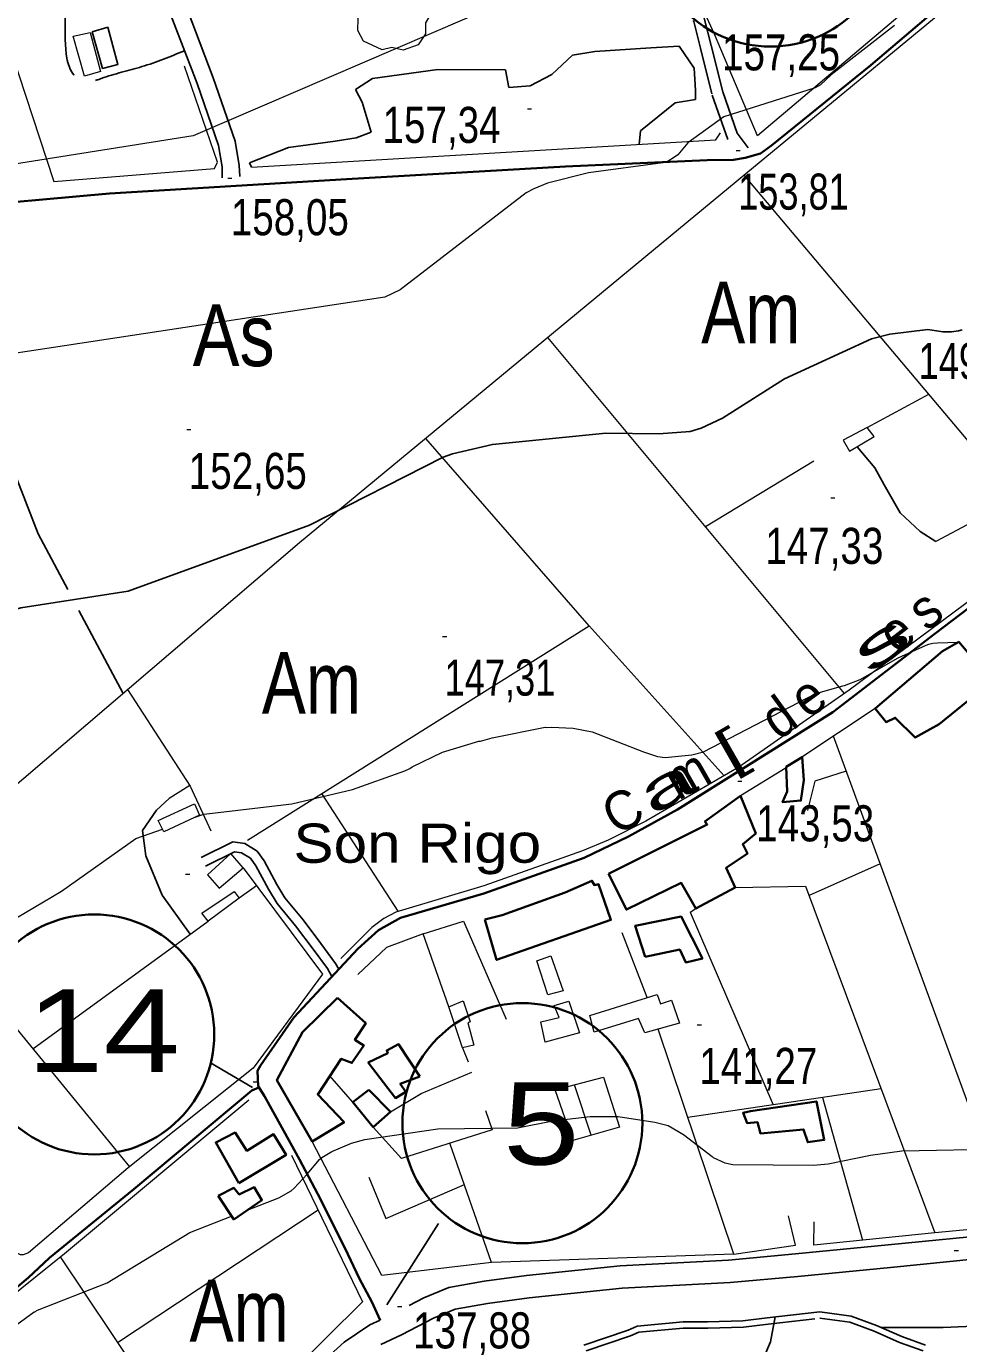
# Model space of a CAD drawing. Extents: x 483847 to 488453, y 4383581 to 4386795.
# Drawn here: x 485091.1 to 485317.2, y 4384859.8 to 4385179.2 of the extents above; entities that cross this region are included whole.
import ezdxf
from ezdxf.enums import TextEntityAlignment as Align

# ---------------------------------------------------------------- set-up
doc = ezdxf.new("R2010")
doc.units = 0
doc.header["$LTSCALE"] = 3.8
doc.linetypes.add('LONG_DASHED', pattern=[7.5, 6, -1.5])
doc.linetypes.add('MEDIUM_DASHED', pattern=[4.5, 3, -1.5])
for name, color, linetype, lineweight in [('13', 7, 'Continuous', 25), ('21', 7, 'Continuous', 25), ('25', 7, 'LONG_DASHED', 25), ('29', 7, 'Continuous', 13), ('36', 7, 'Continuous', 25), ('38', 7, 'Continuous', 25), ('47', 7, 'Continuous', 35), ('51', 7, 'Continuous', 13), ('6', 7, 'Continuous', 35), ('7', 7, 'Continuous', 13), ('8', 7, 'Continuous', 25), ('9', 7, 'Continuous', 13)]:
    doc.layers.add(name, color=color, linetype=linetype, lineweight=lineweight)
doc.layers.add('31', color=7, linetype='Continuous')
doc.layers.add('5', color=7, linetype='Continuous')

msp = doc.modelspace()

# ---------------------------------------------------------------- linework, layer by layer
at = {"layer": '21'}
msp.add_lwpolyline([(485110.8, 4385179.06), (485113.28, 4385169.97), (485109.57, 4385169.04), (485107.04, 4385177.88)], close=True, dxfattribs=at)
at = {"layer": '25'}
for points in [[(485145.64, 4385145.07), (485145.19, 4385146.14), (485154.66, 4385149.89), (485165.97, 4385151.39), (485171.07, 4385152.21), (485174.74, 4385153.62), (485172.54, 4385160.9), (485170.89, 4385163.91), (485175.01, 4385166.58), (485190.86, 4385168.82), (485207.32, 4385168.74), (485208.1, 4385164.45), (485213.24, 4385164.86), (485218.55, 4385167.58), (485223.52, 4385172.24), (485228.99, 4385173.16), (485242.5, 4385174.05), (485249.39, 4385174.4), (485253.03, 4385169.09), (485253.38, 4385163.69), (485253.4, 4385161.53), (485248.41, 4385160.72), (485240.07, 4385153.88), (485239.7, 4385150.6)], [(485114.53, 4385017.51), (485093.93, 4385056.18), (485079.88, 4385092.52), (485062.35, 4385134.69)], [(485311.68, 4385054.31), (485307.86, 4385056.78), (485303.03, 4385061.32), (485299.16, 4385068.09), (485296.87, 4385072.16), (485292.56, 4385077.32)], [(485130.76, 4384959.08), (485124.01, 4384968.56), (485120.01, 4384978.1), (485119.25, 4384984.27), (485122.62, 4384989.18), (485125.71, 4384991.98)], [(485422.44, 4384874.42), (485402.47, 4384869.97), (485380.22, 4384867.75), (485360.07, 4384865.87), (485348.67, 4384865.32), (485327.37, 4384864.33), (485313.49, 4384863.72), (485298.44, 4384863.77)], [(485272.68, 4384866.32), (485271.57, 4384860.23), (485269.72, 4384855.94)]]:
    msp.add_lwpolyline(points, dxfattribs=at)
at = {"layer": '29'}
msp.add_lwpolyline([(485177.4, 4385173.54), (485172.86, 4385175.66), (485171.45, 4385178.2), (485171.55, 4385181.18), (485170.18, 4385183.59), (485170.22, 4385186.34), (485172.38, 4385188.94), (485175.57, 4385189.94), (485177.22, 4385192.13), (485179.79, 4385192.96), (485182.65, 4385192.31), (485184.6, 4385190.04), (485187.41, 4385189.22), (485189.54, 4385186.37), (485189.78, 4385183.24), (485187.9, 4385180.09), (485187.9, 4385177.41), (485186.08, 4385174.8), (485182.46, 4385173.46), (485179.69, 4385174.09)], close=True, dxfattribs=at)
at = {"layer": '36'}
for points in [[(485183.89, 4384869.09), (485187.49, 4384870.96), (485193.57, 4384873.46), (485202.11, 4384874.97), (485212.4, 4384876.37), (485235.13, 4384878.7), (485261.36, 4384880.1), (485277.67, 4384881.57), (485300.11, 4384883.76), (485328.15, 4384886.54), (485347.71, 4384888.4), (485398.68, 4384894.02), (485422.69, 4384896.4)], [(485177.07, 4384859.62), (485182.06, 4384861.97), (485189.79, 4384866.01), (485195.1, 4384868.19), (485202.95, 4384869.58), (485213.04, 4384870.95), (485235.55, 4384873.26), (485261.75, 4384874.66), (485278.18, 4384876.14), (485300.64, 4384878.33), (485328.67, 4384881.11), (485348.27, 4384882.97), (485399.25, 4384888.59), (485422.62, 4384890.78)], [(484707.31, 4384502.21), (484734.52, 4384522.99), (484765.58, 4384547.94), (484791.08, 4384567.66), (484812.71, 4384583.16), (484848.35, 4384610.12), (484888.3, 4384639.7), (484927.89, 4384667.41), (484957.41, 4384688.58), (484989.83, 4384714.56), (485027.43, 4384743.96), (485060.66, 4384769.23), (485090.09, 4384790.79), (485112.52, 4384809.73), (485128.38, 4384822.96), (485144.01, 4384836.66), (485157.94, 4384850.98), (485168.16, 4384860.16), (485174.35, 4384864.37), (485176.85, 4384865.55)]]:
    msp.add_lwpolyline(points, dxfattribs=at)
at = {"layer": '38', "linetype": 'MEDIUM_DASHED'}
for points in [[(485207.95, 4385282.41), (485216.6, 4385263.17), (485233.71, 4385223.54), (485245.99, 4385196.33), (485252.93, 4385180.38), (485254.57, 4385173.95), (485257.42, 4385162.54), (485262.18, 4385149)], [(485134.53, 4384975.58), (485141.54, 4384979.09), (485143.24, 4384978.85), (485145.42, 4384977.51), (485146.75, 4384975.65), (485149.77, 4384970.02), (485151.88, 4384966.56), (485156.33, 4384961.13), (485160.64, 4384955.49), (485164.09, 4384950.77), (485165.19, 4384948.83)], [(485226.83, 4384858.05), (485237.64, 4384861.71), (485239.61, 4384862.6), (485250.42, 4384863.6), (485256.33, 4384863.56), (485265.01, 4384863.82), (485270.97, 4384864.58), (485283.54, 4384866.01), (485290.8, 4384865), (485296.74, 4384862.84), (485302.85, 4384860.14), (485308.59, 4384858.06)]]:
    msp.add_lwpolyline(points, dxfattribs=at)
at = {"layer": '38'}
for points in [[(485105.75, 4385227.35), (485112.36, 4385220.16), (485118.04, 4385210.31), (485123.09, 4385201.44), (485127.37, 4385191.16), (485130.04, 4385183.38), (485136.38, 4385166.77), (485141.73, 4385151.38), (485142.66, 4385145.47), (485142.83, 4385142.8)], [(485102.7, 4385224.55), (485109, 4385217.69), (485114.44, 4385208.24), (485119.36, 4385199.61), (485123.49, 4385189.69), (485126.14, 4385181.97), (485132.48, 4385165.35), (485137.69, 4385150.37), (485138.52, 4385145.14), (485138.55, 4385142.55)], [(485255.51, 4385181.26), (485257.2, 4385174.62), (485260.02, 4385163.33), (485263.52, 4385153.38), (485266.11, 4385149.81)], [(485133.49, 4384977.67), (485141.15, 4384981.51), (485144.05, 4384981.1), (485147.04, 4384979.25), (485148.74, 4384976.89), (485151.8, 4384971.18), (485153.79, 4384967.91), (485158.17, 4384962.59), (485162.51, 4384956.89), (485166.06, 4384952.04), (485166.86, 4384950.62)], [(485226.31, 4384859.48), (485237.08, 4384863.13), (485239.21, 4384864.1), (485250.36, 4384865.13), (485256.32, 4384865.09), (485264.89, 4384865.34), (485270.78, 4384866.1), (485283.56, 4384867.55), (485291.17, 4384866.49), (485297.31, 4384864.26), (485303.42, 4384861.56), (485309.13, 4384859.49)]]:
    msp.add_lwpolyline(points, dxfattribs=at)
at = {"layer": '38', "linetype": 'LONG_DASHED'}
msp.add_spline([(485129.44, 4385173.32), (485119.09, 4385169.48), (485109.23, 4385166.61), (485105.88, 4385165.71), (485105.48, 4385165.71), (485104.47, 4385166.03), (485100.4, 4385182.03), (485094.86, 4385204.64), (485094.05, 4385220.6)], degree=3, dxfattribs=at)
at = {"layer": '47', "lineweight": 13}
for points in [[(485106.55, 4385177.75), (485109.02, 4385168.3), (485105.18, 4385167.2), (485102.41, 4385176.87)], [(485290.74, 4385076.25), (485296.71, 4385079.76), (485295.04, 4385081.98), (485289.22, 4385078.94)], [(485131.88, 4384990.73), (485133.04, 4384987.96), (485124.38, 4384983.93), (485123.04, 4384986.67)], [(485134.96, 4384973.48), (485137.8, 4384970.26), (485143.62, 4384975.18), (485140.65, 4384978.64)], [(485135.13, 4384962.27), (485133.6, 4384964.2), (485141.49, 4384969.44), (485142.72, 4384967.81)], [(485218.26, 4384953.88), (485221.3, 4384945.37), (485217.52, 4384944.38), (485214.88, 4384952.63)], [(485249.49, 4384937.5), (485241.12, 4384935.21), (485239.52, 4384938.69), (485228.76, 4384935.35), (485227.77, 4384939.36), (485244.05, 4384944.48), (485244.89, 4384942.19), (485247.54, 4384943.11)], [(485196.83, 4384931.59), (485193.55, 4384941.49), (485197.01, 4384942.93), (485198.74, 4384937.86), (485198.11, 4384937.64), (485199.61, 4384932.22)], [(485222.65, 4384942.91), (485225.26, 4384935.23), (485216.88, 4384932.94), (485215.88, 4384937.84), (485220.3, 4384938.94), (485219.08, 4384941.85)]]:
    msp.add_lwpolyline(points, close=True, dxfattribs=at)
at = {"layer": '47'}
for points in [[(485317.22, 4385029.98), (485325.37, 4385020.45), (485312.51, 4385010.01), (485306.62, 4385006.83), (485301.81, 4385011.58), (485299.61, 4385010.55), (485296.92, 4385013.86), (485313.3, 4385027.75)], [(485275.35, 4384999.72), (485275.62, 4384993.72), (485274.51, 4384991.12), (485278.93, 4384991.49), (485279.63, 4384996.44), (485279.21, 4385002.07)], [(485232.24, 4384973.73), (485256.24, 4384985.71), (485255.64, 4384986.42), (485264.26, 4384992.64), (485267.98, 4384983.55), (485264.85, 4384980.92), (485265.96, 4384978.66), (485260.82, 4384975.22), (485262.98, 4384970.42), (485253.45, 4384965.37), (485249.92, 4384971.55), (485236.63, 4384965.07)], [(485202.26, 4384962.64), (485205.11, 4384952.88), (485232.87, 4384962.57), (485229.87, 4384971.23), (485228.85, 4384971.04), (485228.23, 4384972.06), (485221.76, 4384969.24), (485206.44, 4384963.71)], [(485241.19, 4384953.59), (485238.74, 4384961.16), (485249.91, 4384963.4), (485255.04, 4384953.22), (485251.01, 4384952.26), (485249.57, 4384955.39)], [(485166.54, 4384943.66), (485173.38, 4384937.5), (485170.74, 4384933.52), (485172.96, 4384932.16), (485170.02, 4384927.89), (485167.44, 4384928.93), (485161.73, 4384920.25), (485168.12, 4384913.52), (485160.35, 4384908.85), (485151.84, 4384923.7), (485158.04, 4384935.36)], [(485186.49, 4384924.62), (485181.37, 4384932.42), (485178.47, 4384930.93), (485178.71, 4384930.27), (485174.01, 4384928), (485180.62, 4384919.36), (485183.12, 4384920.9), (485181.75, 4384922.86)], [(485174.13, 4384921.38), (485179.41, 4384916.01), (485175.21, 4384912.35), (485170.29, 4384918.41)], [(485266.7, 4384916.2), (485282.71, 4384918.56), (485284.62, 4384909.24), (485280.59, 4384908.66), (485279.6, 4384911.79), (485269.14, 4384910.81), (485268.41, 4384913.55), (485265.87, 4384913.33), (485264.93, 4384915.83)], [(485142.63, 4384898.78), (485154.08, 4384905.6), (485151.02, 4384910.61), (485144.58, 4384906.61), (485141.69, 4384910.99), (485137.02, 4384908.61)], [(485137.57, 4384895.7), (485141.36, 4384889.94), (485148.18, 4384894.62), (485146.28, 4384897.8), (485142.69, 4384896.02), (485141.37, 4384897.6)]]:
    msp.add_lwpolyline(points, close=True, dxfattribs=at)
at = {"layer": '51'}
for p, q in [((485339.28, 4385055.28), (485265.21, 4385143.16)), ((485289.49, 4385017.5), (485217.59, 4385103.83)), ((485295.04, 4385081.98), (485309.96, 4385090.08)), ((485255.78, 4385057.99), (485282.07, 4385073.91)), ((485331.23, 4385064.84), (485311.68, 4385054.31)), ((485144.72, 4384981.95), (485227.6, 4385033.88)), ((485296.92, 4385013.86), (485279.15, 4385002.04)), ((485330.31, 4384888.44), (485286.82, 4385007.14)), ((485275.36, 4384999.42), (485264.26, 4384992.64)), ((485130.7, 4384995.16), (485125.71, 4384991.98)), ((485181.28, 4384964.66), (485162.73, 4384993.23)), ((485298.16, 4384976.2), (485280.92, 4384968.53)), ((485060.08, 4384971.02), (485116.07, 4384902.72)), ((485146.87, 4384970.84), (485142.72, 4384967.81)), ((485252.08, 4384964.45), (485253.45, 4384965.37)), ((485252.08, 4384964.45), (485272.23, 4384917.74)), ((485092.67, 4384931.28), (485135.13, 4384962.27)), ((485241.67, 4384943.73), (485235.57, 4384959.41)), ((485262.66, 4384881.5), (485244.29, 4384936.08)), ((485196.83, 4384931.59), (485198.27, 4384928.18)), ((485170.29, 4384918.41), (485164.71, 4384924.78)), ((485228.03, 4384910.35), (485224.05, 4384922.61)), ((485298.42, 4384921.6), (485251.5, 4384914.68)), ((485284.19, 4384919.51), (485293.91, 4384884.89)), ((485113.15, 4384860.13), (485161.82, 4384892.25)), ((485099.28, 4384880.84), (485133.12, 4384830.31))]:
    msp.add_line(p, q, dxfattribs=at)
for points in [[(484968.09, 4385565.09), (484982.67, 4385509.56), (485005.49, 4385436.77), (485024.94, 4385366.52), (485046.61, 4385297.12), (485097.73, 4385141.64), (485136.69, 4385144.74), (485137.44, 4385146.34), (485129.42, 4385169.56)], [(485285.53, 4385247.86), (485313.01, 4385192.5), (485313.42, 4385190.87), (485268.44, 4385152.71), (485257.99, 4385177.32), (485238.37, 4385220.27), (485217.56, 4385269.02), (485181.87, 4385351.76), (485159, 4385403.87), (485125.85, 4385478.91)], [(485328.87, 4385195.8), (485265.59, 4385143.47), (485157.32, 4385054.04), (485059.13, 4384970.21), (484911.71, 4384876.49), (484885.71, 4384927.18), (484849.05, 4384999.44), (484792.69, 4385110.93), (484799.92, 4385117.05), (484828.88, 4385118.96)], [(485145.64, 4385145.07), (485258.32, 4385151.7), (485259.47, 4385153.45)], [(485260.34, 4384997.53), (485227.6, 4385033.88), (485187.94, 4385079.33)], [(485361.08, 4385074.5), (485341.89, 4385057.48), (485329.97, 4385047.46), (485290.66, 4385018.31), (485263.92, 4384999.6)], [(485115.61, 4385018.43), (485130.77, 4384995.04), (485135.8, 4384984.18)], [(485263.92, 4384999.6), (485241.32, 4384986.51), (485232.19, 4384981.93), (485226, 4384979.3), (485202.06, 4384970.83), (485180.65, 4384964.47), (485177.79, 4384962.88), (485174.83, 4384960.75), (485167.32, 4384953.24)], [(485289.94, 4384998.63), (485282.32, 4384996.21), (485280.57, 4384989.07)], [(485143.62, 4384975.18), (485162.87, 4384949.42), (485146.05, 4384926.64), (485115.79, 4384902.5), (485091.62, 4384881.85), (485090.26, 4384881.38), (485089.64, 4384881.4), (485088.42, 4384881.95), (485058.66, 4384916.71), (485085.33, 4384940.23)], [(485262.98, 4384970.42), (485280.08, 4384970.76), (485311.44, 4384886.66)], [(485193.55, 4384941.49), (485187.34, 4384959.18), (485197.07, 4384962.31), (485207.48, 4384938.54)], [(485187.34, 4384959.18), (485178.4, 4384955.88), (485171.49, 4384949.34)], [(485179.41, 4384916.01), (485186.83, 4384920.48), (485199.15, 4384925.69)], [(484973.49, 4384807.16), (485048.05, 4384847.98), (485081.01, 4384866.32), (485086.64, 4384870.72), (485100.29, 4384881.65), (485144.99, 4384918.93)], [(485202.4, 4384916.35), (485204.07, 4384911.7), (485182.05, 4384904.76), (485175.21, 4384912.35)], [(485203.9, 4384879.53), (485177.3, 4384876.36), (485160.35, 4384908.85)], [(485155.36, 4384905.56), (485172.63, 4384869.95), (485155.23, 4384852.74), (485140.88, 4384837.93), (485131.1, 4384828.33), (485084.8, 4384790.17)], [(485262.66, 4384881.5), (485203.9, 4384879.53), (485193.8, 4384908.47)], [(485174.15, 4384900.16), (485178.22, 4384890.19), (485197.31, 4384898.42)], [(485422.71, 4384898.69), (485358.12, 4384891.59), (485330.31, 4384888.44), (485311.44, 4384886.66), (485282.07, 4384883.68), (485282.15, 4384889.4)], [(485262.66, 4384881.5), (485277.65, 4384883.68), (485275.97, 4384890.83)]]:
    msp.add_lwpolyline(points, dxfattribs=at)
msp.add_lwpolyline([(485234.9, 4384912.32), (485223.63, 4384909.08), (485219.34, 4384921.39), (485231.02, 4384924.42)], close=True, dxfattribs=at)
at = {"layer": '6', "lineweight": 25}
for p, q in [((485135.73, 4384927.93), (485145.9, 4384921.94)), ((485178.5, 4384869.21), (485191.02, 4384889))]:
    msp.add_line(p, q, dxfattribs=at)
at = {"layer": '6'}
for points in [[(484967.4, 4385129.79), (485007.23, 4385131.89), (485042.9, 4385133.62), (485071.57, 4385135.19), (485111.25, 4385138.74), (485168.74, 4385142.21), (485221.87, 4385145.3), (485256.19, 4385146.79), (485262.58, 4385146.84), (485265.43, 4385147.4), (485269.18, 4385148.39), (485271.82, 4385150.33), (485295.88, 4385169.82), (485342.32, 4385209.37), (485380.09, 4385240.53), (485384.25, 4385242.18), (485388.13, 4385241.7), (485389.63, 4385241.04), (485389.91, 4385240.71), (485405.62, 4385224.4), (485428.07, 4385199.13)], [(485341.83, 4385055.04), (485311.5, 4385032.01), (485286.65, 4385012.95), (485254.81, 4384992.98), (485249.03, 4384989.33), (485237.16, 4384982.81), (485226.33, 4384977.63), (485202.03, 4384968.94), (485181.81, 4384963.08), (485176.45, 4384960.11), (485171.5, 4384955.6), (485155.92, 4384938.89), (485147.88, 4384927.31), (485147.13, 4384926), (485147.27, 4384922.29), (485148.81, 4384919.8), (485155.15, 4384908.42), (485157.31, 4384904.48), (485161.8, 4384896.09), (485168.3, 4384883.05), (485171.89, 4384875.57), (485174.86, 4384870), (485176.85, 4384865.55)], [(484788.22, 4384709.74), (484790.05, 4384710.77), (484843.73, 4384738.03), (484889.45, 4384763.36), (484928.92, 4384783.99), (484975.95, 4384809.37), (485029.5, 4384838.87), (485074.04, 4384864.28), (485084.96, 4384870.3), (485091.46, 4384875.82), (485096.64, 4384880.61), (485117.13, 4384897.31), (485145.79, 4384921.2), (485147.48, 4384921.96)]]:
    msp.add_lwpolyline(points, dxfattribs=at)
for centre in [(485271.56, 4385203.44), (485107.54, 4384934.81), (485211.38, 4384913.29)]:
    msp.add_circle(centre, 29.1, dxfattribs=at)
at = {"layer": '7'}
for p, q in [((485212.62, 4385159.21), (485213.62, 4385159.21)), ((485263.22, 4385149.16), (485264.22, 4385149.16)), ((485139.91, 4385142.46), (485140.91, 4385142.46)), ((485129.96, 4385081.45), (485130.96, 4385081.45)), ((485286.19, 4385064.91), (485287.19, 4385064.91)), ((485192.02, 4385031.33), (485193.02, 4385031.33)), ((485263.63, 4384996.22), (485264.63, 4384996.22)), ((485129.7, 4384973.64), (485130.7, 4384973.64)), ((485253.8, 4384937.17), (485254.8, 4384937.17)), ((485146.05, 4384923.33), (485147.05, 4384923.33)), ((485316.14, 4384882.44), (485317.14, 4384882.44)), ((485181.1, 4384868.83), (485182.1, 4384868.83))]:
    msp.add_line(p, q, dxfattribs=at)
at = {"layer": '8'}
msp.add_lwpolyline([(484961.92, 4384969.47), (485056.77, 4385025.37), (485075.1, 4385033.98), (485089.73, 4385038.21), (485115.78, 4385042.27), (485159.78, 4385058.28), (485192.2, 4385074.79), (485194.46, 4385075.6), (485204.12, 4385077.89), (485231.62, 4385080.59), (485244.49, 4385080.42), (485252.09, 4385081.02), (485254.75, 4385081.83), (485259.9, 4385084.22), (485274.98, 4385093.74), (485296.05, 4385103.46), (485300.53, 4385104.62), (485309.7, 4385105.73), (485313.36, 4385105.19), (485315.51, 4385105.17), (485317.19, 4385105.41), (485318.05, 4385105.68)], dxfattribs=at)
at = {"layer": '9'}
for p, q in [((485131.77, 4384987.37), (485131.8, 4384987.38)), ((485144.6, 4384892.16), (485144.62, 4384892.17)), ((485144.62, 4384892.17), (485144.63, 4384892.18))]:
    msp.add_line(p, q, dxfattribs=at)
for points in [[(485383.17, 4385259.46), (485326.14, 4385258.27), (485322.35, 4385257.37), (485321.58, 4385257.05), (485320.33, 4385256.36), (485316.01, 4385250.62), (485310.66, 4385241.83), (485301.38, 4385231.5), (485299.23, 4385227.69), (485297.21, 4385225.29), (485294.66, 4385222.91), (485268.23, 4385206.74), (485230.25, 4385195.21), (485131.56, 4385152.66), (485070.78, 4385143.07), (485067.6, 4385142.17), (485063.63, 4385140.09), (485062.73, 4385139.45), (485058.61, 4385135.56), (485055.81, 4385133.58), (485024.05, 4385117.74)], [(485301.65, 4385179.46), (485286.31, 4385167.5), (485283.69, 4385165.07), (485282.42, 4385164.33), (485260.24, 4385157.32), (485251.48, 4385151), (485249.05, 4385148.13), (485248.26, 4385147.49), (485246.71, 4385146.59), (485246.25, 4385146.4), (485245.42, 4385146.14), (485227.42, 4385143.76), (485217.48, 4385141.23), (485214.13, 4385139.87), (485212.33, 4385138.9), (485181.72, 4385115.32), (485178.05, 4385113.57), (485081.03, 4385098.85), (485074.99, 4385097.1), (485032.2, 4385066.42), (484940.16, 4385027.51)], [(485131.8, 4384987.38), (485134.08, 4384988.2), (485155.49, 4384990.73), (485170.16, 4384994.2), (485182.85, 4384998.69), (485184.06, 4384999.32), (485184.64, 4384999.7), (485192.01, 4385003.23), (485200.78, 4385005.91), (485201.2, 4385005.95), (485204.04, 4385006.69), (485216.92, 4385009.29), (485217.18, 4385009.27), (485218.42, 4385009.32), (485223.73, 4385009.08), (485228.3, 4385008.18), (485240.8, 4385003.31), (485244.13, 4385002.21), (485246.05, 4385001.94), (485252.5, 4385002.6), (485255.35, 4385003.33), (485282.54, 4385017.5), (485289.15, 4385019.31), (485289.54, 4385019.42), (485293.29, 4385020.85), (485302.57, 4385026.15), (485309.35, 4385029.16), (485310.01, 4385029.44), (485310.93, 4385029.65), (485312.11, 4385029.8), (485317.09, 4385029.91)], [(485057.97, 4384941.91), (485078.34, 4384955.56), (485081.3, 4384958.15), (485084.19, 4384960.46), (485099.55, 4384969.51), (485117.59, 4384982.29), (485124.05, 4384984.6)], [(485144.63, 4384892.18), (485152.3, 4384895.15), (485155.27, 4384896.86), (485156.03, 4384897.51), (485159.2, 4384900.94), (485162.2, 4384904.52), (485162.76, 4384904.97), (485165.19, 4384906.45), (485169.91, 4384908.43), (485173.16, 4384909.33), (485190.85, 4384911.91), (485210.21, 4384912.17), (485218.73, 4384913.88), (485227.84, 4384914.93), (485234.62, 4384914.94), (485243.47, 4384913.52), (485246.74, 4384912.7), (485250.46, 4384910.57), (485257.41, 4384905.17), (485257.65, 4384905), (485260.48, 4384903.64), (485262.47, 4384903.25), (485282.02, 4384903.08), (485285.59, 4384903.43), (485295.84, 4384905.56), (485303.43, 4384906.61), (485353.7, 4384907.54)], [(485074.19, 4384847.5), (485088.72, 4384864.46), (485092.95, 4384867.51), (485093, 4384867.5), (485093.02, 4384867.5), (485093.03, 4384867.5), (485093.09, 4384867.52), (485093.14, 4384867.56), (485093.16, 4384867.58), (485093.18, 4384867.63), (485093.8, 4384867.97), (485110.67, 4384874.55), (485130.74, 4384886.81), (485140.85, 4384890.72)]]:
    msp.add_lwpolyline(points, dxfattribs=at)

# ---------------------------------------------------------------- texts
at = {"layer": '13', "width": 1.25}
for s, p in [('14', (485109.78, 4384925.72)), ('5', (485215.97, 4384903.23))]:
    msp.add_text(s, height=20, dxfattribs=at).set_placement(p, align=Align.CENTER)
at = {"layer": '31'}
for s, width, p in [('Am', 0.8, (485266.78, 4385102.36)), ('As', 0.85, (485141.35, 4385096.85)), ('Am', 0.8, (485160.21, 4385012.56)), ('Am', 0.8, (485142.67, 4384860.33))]:
    msp.add_text(s, height=15, dxfattribs=dict(at, width=width)).set_placement(p, align=Align.CENTER)
at = {"layer": '5'}
for s, rotation, width, p in [('s', 37.77, 0.95, (485311.88, 4385034.23)), ('s', 36.047, 2.15, (485300.98, 4385025.89)), ('e', 37.77, 0.95, (485304.87, 4385028.79)), ('e', 36.047, 0.95, (485283.35, 4385013.06)), ('d', 36.047, 0.95, (485276.3, 4385007.92)), ('[', 29.749, 1.55, (485264.12, 4384999.92)), ('m', 29.749, 0.95, (485253.57, 4384993.89)), ('a', 29.749, 1.9, (485248.65, 4384991.08)), ('C', 29.749, 0.95, (485238.04, 4384985.01))]:
    msp.add_text(s, height=9.49, rotation=rotation, dxfattribs=dict(at, width=width)).set_placement(p, align=Align.CENTER)
at = {"layer": '5', "width": 1.15}
msp.add_text('Son Rigo', height=9.5, dxfattribs=at).set_placement((485215.94, 4384976.43), align=Align.RIGHT)
at = {"layer": '7'}
for s, width, p in [('157,25', 0.8, (485259.81, 4385168.57)), ('157,34', 0.8, (485177.46, 4385150.98)), ('153,81', 0.75, (485263.72, 4385134.79)), ('158,05', 0.8, (485140.66, 4385128.59)), ('149,71', 0.75, (485307.51, 4385093.73)), ('152,65', 0.8, (485130.46, 4385067.08)), ('147,33', 0.8, (485270.31, 4385048.9)), ('147,31', 0.75, (485192.52, 4385016.96)), ('143,53', 0.8, (485268.1, 4384981.62)), ('141,27', 0.8, (485254.3, 4384922.8)), ('137,88', 0.8, (485184.87, 4384858.67))]:
    msp.add_text(s, height=8.75, dxfattribs=dict(at, width=width)).set_placement(p)

doc.saveas('drawing.dxf')
